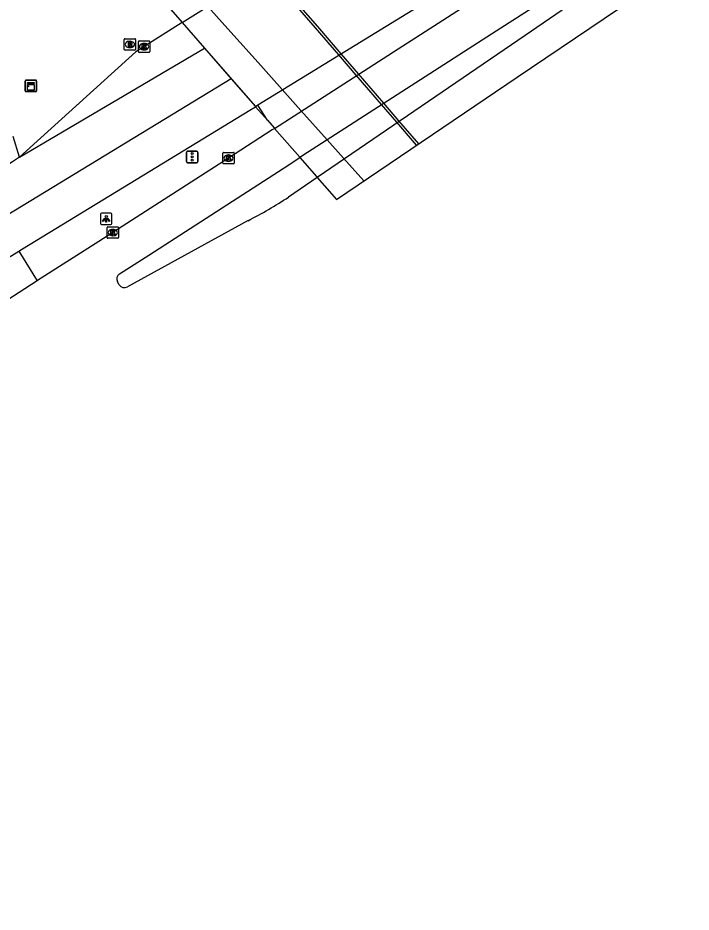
# Model space of a CAD drawing. Extents: x 157466 to 158888, y 383063 to 384677.
# Drawn here: x 157894.8 to 157953.3, y 383121.6 to 383199.4 of the extents above; entities that cross this region are included whole.
import ezdxf

# ---------------------------------------------------------------- set-up
doc = ezdxf.new("R2010")
doc.units = 0
for name, color, linetype in [('IMGEO_Berm_gesloten', 7, 'Continuous'), ('IMGEO_Berm_groen', 7, 'Continuous'), ('IMGEO_Berm_open', 7, 'Continuous'), ('IMGEO_Dek', 7, 'Continuous'), ('IMGEO_Groenvoorziening', 7, 'Continuous'), ('IMGEO_Kademuur', 7, 'Continuous'), ('IMGEO_Kast', 7, 'Continuous'), ('IMGEO_Kolk', 7, 'Continuous'), ('IMGEO_Lichtpunt', 7, 'Continuous'), ('IMGEO_OVBaan_gesloten', 7, 'Continuous'), ('IMGEO_Rijbaan_regionaal_gesloten', 7, 'Continuous'), ('IMGEO_Rioolput', 7, 'Continuous'), ('IMGEO_Verkeersregelinstallatiepaal', 7, 'Continuous'), ('IMGEO_Voetpad_gesloten', 7, 'Continuous')]:
    doc.layers.add(name, color=color, linetype=linetype)

msp = doc.modelspace()

# ---------------------------------------------------------------- linework, layer by layer
at = {"layer": 'IMGEO_Berm_gesloten'}
for points in [[(157916.476, 383190.516), (157915.652, 383191.82)], [(157915.449, 383191.695), (157916.476, 383190.516)], [(157916.476, 383190.516), (157917.06, 383189.846), (157917.092, 383189.809)], [(157919.306, 383187.267), (157920.748, 383185.612), (157920.812, 383185.539)]]:
    msp.add_lwpolyline(points, dxfattribs=at)
at = {"layer": 'IMGEO_Berm_groen'}
for points in [[(157905.568, 383203.262), (157906.475, 383201.999), (157909.061, 383199.03)], [(157894.92, 383187.296), (157894.369, 383189.107)]]:
    msp.add_lwpolyline(points, dxfattribs=at)
at = {"layer": 'IMGEO_Berm_open'}
for points in [[(157915.449, 383191.695), (157916.476, 383190.516), (157917.06, 383189.846), (157917.092, 383189.809)], [(157919.306, 383187.267), (157920.748, 383185.612), (157920.812, 383185.539)], [(157894.855, 383179.135), (157896.466, 383176.553)]]:
    msp.add_lwpolyline(points, dxfattribs=at)
at = {"layer": 'IMGEO_Dek'}
msp.add_lwpolyline([(157906.475, 383201.999), (157909.061, 383199.03), (157911.011, 383196.791), (157915.412, 383191.738), (157915.449, 383191.695), (157916.476, 383190.516), (157917.06, 383189.846), (157917.092, 383189.809), (157919.287, 383187.289), (157919.306, 383187.267), (157920.748, 383185.612), (157920.812, 383185.539), (157922.478, 383183.625), (157938.216, 383194.271), (157953.334, 383204.497)], dxfattribs=at)
at = {"layer": 'IMGEO_Groenvoorziening'}
msp.add_lwpolyline([(157924.873, 383185.246), (157923.109, 383187.215), (157921.667, 383188.824), (157919.401, 383191.353), (157917.764, 383193.18), (157915.663, 383195.524), (157913.289, 383198.174), (157911.294, 383200.4), (157907.564, 383204.565), (157907.476, 383204.662), (157907.344, 383204.808)], dxfattribs=at)
at = {"layer": 'IMGEO_Kademuur'}
for points in [[(157929.462, 383188.35), (157927.727, 383190.361), (157926.413, 383191.885), (157924.206, 383194.444), (157922.691, 383196.2), (157920.659, 383198.555), (157918.342, 383201.241), (157916.378, 383203.517), (157912.653, 383207.835), (157912.571, 383207.93), (157912.498, 383208.015), (157912.429, 383208.09), (157904.185, 383217.212), (157869.866, 383255.858), (157862.241, 383264.631), (157854.685, 383272.977), (157840.266, 383289.445), (157826.366, 383305.633), (157817.527, 383315.516), (157810.004, 383324.268), (157806.426, 383328.488), (157799.512, 383339.494), (157789.139, 383351.46), (157774.798, 383368.262)], [(157918.514, 383201.345), (157920.83, 383198.659), (157922.861, 383196.304), (157924.373, 383194.552), (157926.58, 383191.992), (157927.89, 383190.472), (157929.625, 383188.459)]]:
    msp.add_lwpolyline(points, dxfattribs=at)
at = {"layer": 'IMGEO_Kast'}
for p, q in [((157895.408, 383193.076), (157895.408, 383193.917)), ((157895.408, 383193.917), (157895.408, 383193.076)), ((157895.483, 383194.001), (157896.324, 383194.001)), ((157896.324, 383194.001), (157895.483, 383194.001)), ((157896.408, 383193.926), (157896.408, 383193.085)), ((157896.408, 383193.085), (157896.408, 383193.926)), ((157896.333, 383193.001), (157895.492, 383193.001)), ((157895.492, 383193.001), (157896.333, 383193.001))]:
    msp.add_line(p, q, dxfattribs=at)
for points in [[(157895.603, 383193.791), (157896.203, 383193.791), (157896.203, 383193.706), (157895.603, 383193.706), (157895.603, 383193.791)], [(157895.603, 383193.616), (157896.203, 383193.616), (157896.203, 383193.127), (157895.603, 383193.127), (157895.603, 383193.616)]]:
    msp.add_lwpolyline(points, dxfattribs=at)
msp.add_circle((157895.687, 383193.465), 0.0377, dxfattribs=at)
for centre, start, end in [((157895.486, 383193.923), 92.4484, 184.28452), ((157895.486, 383193.923), 92.4484, 184.28452), ((157896.33, 383193.923), 2.4484, 94.28452), ((157896.33, 383193.923), 2.4484, 94.28452), ((157895.486, 383193.079), 182.4484, 274.28452), ((157895.486, 383193.079), 182.4484, 274.28452), ((157896.33, 383193.079), 272.4484, 4.28452), ((157896.33, 383193.079), 272.4484, 4.28452)]:
    msp.add_arc(centre, 0.0779, start, end, dxfattribs=at)
at = {"layer": 'IMGEO_Kolk'}
for p, q in [((157905.255, 383196.494), (157905.255, 383197.346)), ((157905.33, 383197.42), (157906.182, 383197.42)), ((157906.256, 383197.346), (157906.256, 383196.494)), ((157905.766, 383196.64), (157905.741, 383196.64)), ((157905.743, 383197.2), (157905.768, 383197.2)), ((157906.182, 383196.42), (157905.33, 383196.42)), ((157912.598, 383186.793), (157912.598, 383187.645)), ((157912.673, 383187.719), (157913.525, 383187.719)), ((157913.086, 383187.499), (157913.111, 383187.499)), ((157913.599, 383187.645), (157913.599, 383186.793)), ((157913.525, 383186.719), (157912.673, 383186.719)), ((157913.109, 383186.939), (157913.084, 383186.939)), ((157902.533, 383180.32), (157902.533, 383181.172)), ((157902.608, 383181.246), (157903.46, 383181.246)), ((157903.021, 383181.026), (157903.046, 383181.026)), ((157903.534, 383181.172), (157903.534, 383180.32)), ((157903.46, 383180.246), (157902.608, 383180.246)), ((157903.044, 383180.466), (157903.019, 383180.466))]:
    msp.add_line(p, q, dxfattribs=at)
for points in [[(157905.255, 383196.494), (157905.255, 383197.346)], [(157905.33, 383197.42), (157906.182, 383197.42)], [(157906.256, 383197.346), (157906.256, 383196.494)], [(157905.576, 383197.12), (157905.699, 383197.12), (157905.699, 383196.969), (157905.829, 383197.12), (157905.993, 383197.12), (157905.847, 383196.969), (157906, 383196.72), (157905.848, 383196.72), (157905.763, 383196.884), (157905.699, 383196.817), (157905.699, 383196.72), (157905.576, 383196.72), (157905.576, 383197.12)], [(157906.182, 383196.42), (157905.33, 383196.42)], [(157912.598, 383186.793), (157912.598, 383187.645)], [(157912.673, 383187.719), (157913.525, 383187.719)], [(157912.919, 383187.419), (157913.042, 383187.419), (157913.042, 383187.268), (157913.172, 383187.419), (157913.336, 383187.419), (157913.19, 383187.268), (157913.343, 383187.019), (157913.191, 383187.019), (157913.106, 383187.183), (157913.042, 383187.116), (157913.042, 383187.019), (157912.919, 383187.019), (157912.919, 383187.419)], [(157913.599, 383187.645), (157913.599, 383186.793)], [(157913.525, 383186.719), (157912.673, 383186.719)], [(157902.533, 383180.32), (157902.533, 383181.172)], [(157902.608, 383181.246), (157903.46, 383181.246)], [(157902.854, 383180.946), (157902.977, 383180.946), (157902.977, 383180.795), (157903.107, 383180.946), (157903.271, 383180.946), (157903.125, 383180.795), (157903.278, 383180.546), (157903.126, 383180.546), (157903.041, 383180.71), (157902.977, 383180.643), (157902.977, 383180.546), (157902.854, 383180.546), (157902.854, 383180.946)], [(157903.534, 383181.172), (157903.534, 383180.32)], [(157903.46, 383180.246), (157902.608, 383180.246)]]:
    msp.add_lwpolyline(points, dxfattribs=at)
for centre, start, end in [((157905.332, 383197.344), 91.55205, 178.44795), ((157905.332, 383197.344), 91.55205, 178.44795), ((157906.18, 383197.344), 1.55205, 88.44795), ((157906.18, 383197.344), 1.55205, 88.44795), ((157905.332, 383196.496), 181.55205, 268.44795), ((157905.332, 383196.496), 181.55205, 268.44795), ((157906.18, 383196.496), 271.55205, 358.44795), ((157906.18, 383196.496), 271.55205, 358.44795), ((157912.675, 383187.643), 91.55205, 178.44795), ((157912.675, 383187.643), 91.55205, 178.44795), ((157913.523, 383187.643), 1.55205, 88.44795), ((157913.523, 383187.643), 1.55205, 88.44795), ((157912.675, 383186.795), 181.55205, 268.44795), ((157912.675, 383186.795), 181.55205, 268.44795), ((157913.523, 383186.795), 271.55205, 358.44795), ((157913.523, 383186.795), 271.55205, 358.44795), ((157902.61, 383181.17), 91.55205, 178.44795), ((157902.61, 383181.17), 91.55205, 178.44795), ((157903.458, 383181.17), 1.55205, 88.44795), ((157903.458, 383181.17), 1.55205, 88.44795), ((157902.61, 383180.322), 181.55205, 268.44795), ((157902.61, 383180.322), 181.55205, 268.44795), ((157903.458, 383180.322), 271.55205, 358.44795), ((157903.458, 383180.322), 271.55205, 358.44795)]:
    msp.add_arc(centre, 0.0765, start, end, dxfattribs=at)
for centre, major_axis, ratio, start_param, end_param in [((157905.742, 383196.92), (-0.387, 0.002), 0.722429, 4.712389, 7.853982), ((157905.767, 383196.92), (-0.39, 0.002), 0.717154, 1.570796, 4.712389), ((157913.085, 383187.219), (-0.387, 0.002), 0.722429, 4.712389, 7.853982), ((157913.11, 383187.219), (-0.39, 0.002), 0.717154, 1.570796, 4.712389), ((157903.02, 383180.746), (-0.387, 0.002), 0.722429, 4.712389, 7.853982), ((157903.045, 383180.746), (-0.39, 0.002), 0.717154, 1.570796, 4.712389)]:
    msp.add_ellipse(centre, major_axis=major_axis, ratio=ratio, start_param=start_param, end_param=end_param, dxfattribs=at)
at = {"layer": 'IMGEO_Lichtpunt'}
for p, q in [((157901.96, 383182.342), (157901.96, 383181.535)), ((157901.96, 383182.342), (157901.96, 383181.535)), ((157902.862, 383182.437), (157902.054, 383182.437)), ((157902.862, 383182.437), (157902.054, 383182.437)), ((157902.956, 383181.535), (157902.956, 383182.342)), ((157902.956, 383181.535), (157902.956, 383182.342)), ((157902.054, 383181.441), (157902.862, 383181.441)), ((157902.054, 383181.441), (157902.862, 383181.441))]:
    msp.add_line(p, q, dxfattribs=at)
for points in [[(157902.334, 383182.006), (157902.373, 383181.978), (157902.185, 383181.716), (157902.147, 383181.743), (157902.334, 383182.006)], [(157902.436, 383181.958), (157902.483, 383181.958), (157902.483, 383181.636), (157902.436, 383181.636), (157902.436, 383181.958)], [(157902.546, 383181.978), (157902.584, 383182.005), (157902.771, 383181.743), (157902.732, 383181.715), (157902.546, 383181.978)]]:
    msp.add_lwpolyline(points, dxfattribs=at)
msp.add_circle((157902.459, 383182.14), 0.0994, dxfattribs=at)
for centre, start, end in [((157902.054, 383182.342), 90, 180), ((157902.054, 383182.342), 90, 180), ((157902.862, 383182.342), 0, 90), ((157902.862, 383182.342), 0, 90), ((157902.054, 383181.535), 180, 270), ((157902.054, 383181.535), 180, 270), ((157902.862, 383181.535), 270, 0), ((157902.862, 383181.535), 270, 360)]:
    msp.add_arc(centre, 0.0946, start, end, dxfattribs=at)
at = {"layer": 'IMGEO_OVBaan_gesloten'}
for points in [[(157917.092, 383189.809), (157927.849, 383196.73), (157948.487, 383209.997)], [(157950.719, 383207.465), (157950.277, 383207.177), (157936.779, 383198.531), (157919.96, 383187.699), (157919.306, 383187.267)], [(157951.518, 383206.559), (157938.89, 383197.899), (157920.812, 383185.539)], [(157917.092, 383189.809), (157916.903, 383189.687), (157913.099, 383187.219), (157903.034, 383180.746), (157901.827, 383179.976), (157896.492, 383176.57), (157896.466, 383176.553)], [(157917.092, 383189.809), (157919.287, 383187.289), (157919.306, 383187.267)], [(157917.092, 383189.809), (157919.287, 383187.289), (157919.306, 383187.267)], [(157903.615, 383177.156), (157906.162, 383178.791), (157917.942, 383186.367), (157919.306, 383187.267)], [(157920.812, 383185.539), (157918.315, 383183.832)], [(157920.812, 383185.539), (157922.478, 383183.625)], [(157914.798, 383181.78), (157904.313, 383176.013)], [(157896.466, 383176.553), (157889.672, 383172.169)], [(157903.594, 383176.207), (157903.438, 383176.463)]]:
    msp.add_lwpolyline(points, dxfattribs=at)
for centre, radius, start, end in [((157898.881, 383213.101), 35.134, 296.9395, 303.58351), ((157903.906, 383176.713), 0.53, 123.24648, 208.09817), ((157904.056, 383176.491), 0.542, 211.53894, 298.26123)]:
    msp.add_arc(centre, radius, start, end, dxfattribs=at)
at = {"layer": 'IMGEO_Rijbaan_regionaal_gesloten'}
for points in [[(157909.061, 383199.03), (157910.695, 383200.033), (157911.294, 383200.4), (157916.165, 383203.386), (157916.378, 383203.517), (157916.55, 383203.622), (157933.777, 383214.184), (157933.952, 383214.291), (157934.424, 383214.581), (157940.93, 383218.569)], [(157947.348, 383211.289), (157915.652, 383191.82)], [(157909.061, 383199.03), (157905.045, 383196.463), (157894.92, 383187.296)], [(157909.061, 383199.03), (157911.011, 383196.791), (157915.412, 383191.738), (157915.449, 383191.695)], [(157909.061, 383199.03), (157911.011, 383196.791)], [(157894.92, 383187.296), (157911.011, 383196.791)], [(157911.011, 383196.791), (157913.341, 383194.116)], [(157913.341, 383194.116), (157889.349, 383179.52), (157857.728, 383160.152), (157837.751, 383147.916), (157794.84, 383121.634)], [(157913.341, 383194.116), (157915.412, 383191.738), (157915.449, 383191.695)], [(157915.652, 383191.82), (157915.449, 383191.695)], [(157894.855, 383179.135), (157895.18, 383179.335), (157914.964, 383191.398), (157915.449, 383191.695)], [(157894.92, 383187.296), (157894.317, 383186.907), (157893.578, 383186.431), (157892.318, 383185.619), (157891.471, 383185.128)], [(157888.031, 383174.934), (157888.346, 383175.127), (157894.855, 383179.135)]]:
    msp.add_lwpolyline(points, dxfattribs=at)
at = {"layer": 'IMGEO_Rioolput'}
for p, q in [((157904.02, 383196.682), (157904.02, 383197.534)), ((157904.095, 383197.608), (157904.947, 383197.608)), ((157904.508, 383197.388), (157904.533, 383197.388)), ((157905.021, 383197.534), (157905.021, 383196.682)), ((157904.947, 383196.608), (157904.095, 383196.608)), ((157904.531, 383196.828), (157904.506, 383196.828))]:
    msp.add_line(p, q, dxfattribs=at)
for points in [[(157904.02, 383196.682), (157904.02, 383197.534)], [(157904.095, 383197.608), (157904.947, 383197.608)], [(157904.609, 383197.306), (157904.357, 383197.308), (157904.357, 383196.908)], [(157904.535, 383197.227), (157904.481, 383197.227), (157904.481, 383197.146)], [(157905.021, 383197.534), (157905.021, 383196.682)], [(157904.947, 383196.608), (157904.095, 383196.608)], [(157904.357, 383196.908), (157904.481, 383196.908), (157904.481, 383197.07), (157904.492, 383197.07)], [(157904.481, 383197.146), (157904.533, 383197.146)], [(157904.539, 383197.041), (157904.61, 383196.908), (157904.75, 383196.908), (157904.685, 383197.034)]]:
    msp.add_lwpolyline(points, dxfattribs=at)
for centre, radius, start, end in [((157904.097, 383197.532), 0.0765, 91.55205, 178.44795), ((157904.097, 383197.532), 0.0765, 91.55205, 178.44795), ((157904.541, 383197.131), 0.0964, 77.00612, 93.18647), ((157904.555, 383197.188), 0.0378, 276.66336, 79.67722), ((157904.608, 383197.196), 0.109, 350.36119, 89.41601), ((157904.945, 383197.532), 0.0765, 1.55205, 88.44795), ((157904.945, 383197.532), 0.0765, 1.55205, 88.44795), ((157904.097, 383196.684), 0.0765, 181.55205, 268.44795), ((157904.097, 383196.684), 0.0765, 181.55205, 268.44795), ((157904.491, 383197.017), 0.0533, 26.02933, 88.69889), ((157904.517, 383197.335), 0.19, 274.7715, 282.96867), ((157904.606, 383197.196), 0.112, 277.58423, 350.98172), ((157904.59, 383196.981), 0.108, 29.51342, 73.79051), ((157904.945, 383196.684), 0.0765, 271.55205, 358.44795), ((157904.945, 383196.684), 0.0765, 271.55205, 358.44795)]:
    msp.add_arc(centre, radius, start, end, dxfattribs=at)
for centre, major_axis, ratio, start_param, end_param in [((157904.507, 383197.108), (-0.387, 0.002), 0.722429, 4.712389, 7.853982), ((157904.532, 383197.108), (-0.39, 0.002), 0.717154, 1.570796, 4.712389)]:
    msp.add_ellipse(centre, major_axis=major_axis, ratio=ratio, start_param=start_param, end_param=end_param, dxfattribs=at)
at = {"layer": 'IMGEO_Verkeersregelinstallatiepaal'}
for p, q in [((157909.437, 383186.92), (157909.437, 383187.72)), ((157909.437, 383187.72), (157909.437, 383186.92)), ((157909.537, 383187.82), (157910.327, 383187.82)), ((157910.327, 383187.82), (157909.537, 383187.82)), ((157910.427, 383187.72), (157910.427, 383186.92)), ((157910.427, 383186.92), (157910.427, 383187.72)), ((157910.327, 383186.82), (157909.537, 383186.82)), ((157909.537, 383186.82), (157910.327, 383186.82))]:
    msp.add_line(p, q, dxfattribs=at)
for centre in [(157909.932, 383187.61), (157909.932, 383187.32), (157909.932, 383187.03)]:
    msp.add_circle(centre, 0.085, dxfattribs=at)
for centre, start, end in [((157909.537, 383187.72), 90, 180), ((157909.537, 383187.72), 90, 180), ((157910.327, 383187.72), 0, 90), ((157910.327, 383187.72), 360, 90), ((157909.537, 383186.92), 180, 270), ((157909.537, 383186.92), 180, 270), ((157910.327, 383186.92), 270, 0), ((157910.327, 383186.92), 270, 0)]:
    msp.add_arc(centre, 0.1, start, end, dxfattribs=at)
at = {"layer": 'IMGEO_Voetpad_gesloten'}
msp.add_lwpolyline([(157905.537, 383203.242), (157906.475, 383201.999), (157909.061, 383199.03)], dxfattribs=at)

doc.saveas('drawing.dxf')
